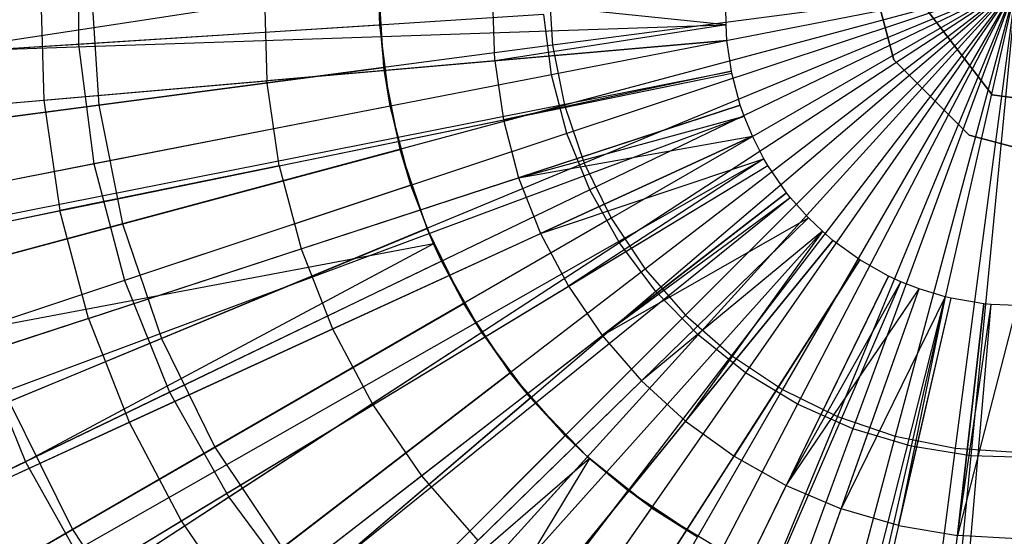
# Model space of a CAD drawing. Extents: x 0.2 to 40.1, y -6.7 to 6.7.
# Tile 492 of 516: x 37.077 to 37.684, y 3.068 to 3.387. Entities that reach past the tile are written whole.
import ezdxf

# ---------------------------------------------------------------- set-up
doc = ezdxf.new("R2010")
doc.units = 0
doc.header["$MEASUREMENT"] = 0
doc.layers.get('0').update_dxf_attribs({"color": 13, "linetype": 'CONTINUOUS'})

# ---------------------------------------------------------------- blocks, each defined once
blk = doc.blocks.new('SNOWBALL_XIV_PM3_STL')
at = {"color": 0}
for p, q in [((37.5989, 3.4252, 50.87138), (37.61589, 3.36181, 50.87138)), ((37.61589, 3.36181, 50.91075), (37.5989, 3.4252, 50.91075)), ((37.61589, 3.36181, 50.91075), (37.5989, 3.4252, 50.91075)), ((37.5989, 3.4252, 50.87138), (37.61589, 3.36181, 50.87138)), ((37.08963, 3.40558, 17.50945), (37.09171, 3.33688, 17.50945)), ((37.08963, 3.40558, 17.50945), (37.09171, 3.33688, 17.50945)), ((37.22764, 3.40187, 17.55129), (37.22924, 3.34893, 17.55129)), ((37.22764, 3.40187, 17.55129), (37.22924, 3.34893, 17.55129)), ((37.36977, 3.36123, 17.5855), (37.36865, 3.39808, 17.5855)), ((37.36977, 3.36123, 17.5855), (37.36865, 3.39808, 17.5855)), ((37.51239, 3.38334, 17.61196), (37.36865, 3.39808, 17.5855)), ((37.51239, 3.38334, 17.61196), (37.36865, 3.39808, 17.5855)), ((37.51239, 3.38334, 17.61196), (37.51236, 3.39422, 17.61196)), ((37.51239, 3.38334, 17.61196), (37.51236, 3.39422, 17.61196)), ((37.63086, 3.39987, 17.48381), (37.67654, 3.34024, 17.48381)), ((37.67654, 3.34024, 50.90901), (37.63086, 3.39987, 50.90901)), ((37.63086, 3.39987, 17.48381), (37.67654, 3.34024, 17.48381)), ((37.67654, 3.34024, 50.90901), (37.63086, 3.39987, 50.90901)), ((36.80611, 3.35937, 17.39542), (37.51239, 3.38334, 17.61196)), ((36.80611, 3.35937, 17.39542), (37.51239, 3.38334, 17.61196)), ((37.51239, 3.38334, 17.61196), (37.36977, 3.36123, 17.5855)), ((37.51239, 3.38334, 17.61196), (37.36977, 3.36123, 17.5855)), ((37.51298, 3.37378, 17.61196), (37.51239, 3.38334, 17.61196)), ((37.51298, 3.37378, 17.61196), (37.51239, 3.38334, 17.61196)), ((36.80898, 3.31211, 17.39542), (37.51298, 3.37378, 17.61196)), ((36.80898, 3.31211, 17.39542), (37.51298, 3.37378, 17.61196)), ((37.51298, 3.37378, 17.61196), (37.36977, 3.36123, 17.5855)), ((37.51298, 3.37378, 17.61196), (37.36977, 3.36123, 17.5855)), ((37.51569, 3.3547, 17.61196), (37.51298, 3.37378, 17.61196)), ((37.51569, 3.3547, 17.61196), (37.51298, 3.37378, 17.61196)), ((37.36977, 3.36123, 17.5855), (37.22924, 3.34893, 17.55129)), ((37.36977, 3.36123, 17.5855), (37.22924, 3.34893, 17.55129)), ((37.36977, 3.36123, 17.5855), (37.37507, 3.32475, 17.5855)), ((37.36977, 3.36123, 17.5855), (37.37507, 3.32475, 17.5855)), ((37.61589, 3.36181, 50.87138), (37.66229, 3.31541, 50.87138)), ((37.66229, 3.31541, 50.91075), (37.61589, 3.36181, 50.91075)), ((37.61589, 3.36181, 50.91075), (37.61589, 3.36181, 50.87138)), ((37.61589, 3.36181, 50.91075), (37.61589, 3.36181, 50.87138)), ((37.66229, 3.31541, 50.91075), (37.61589, 3.36181, 50.91075)), ((37.61589, 3.36181, 50.87138), (37.66229, 3.31541, 50.87138)), ((36.82239, 3.21775, 17.39542), (37.51569, 3.3547, 17.61196)), ((36.82239, 3.21775, 17.39542), (37.51569, 3.3547, 17.61196)), ((36.82354, 3.21202, 17.39542), (37.51592, 3.35354, 17.61196)), ((36.82354, 3.21202, 17.39542), (37.51592, 3.35354, 17.61196)), ((37.51569, 3.3547, 17.61196), (37.37507, 3.32475, 17.5855)), ((37.51569, 3.3547, 17.61196), (37.37507, 3.32475, 17.5855)), ((37.37507, 3.32475, 17.5855), (37.51592, 3.35354, 17.61196)), ((37.37507, 3.32475, 17.5855), (37.51592, 3.35354, 17.61196)), ((37.51592, 3.35354, 17.61196), (37.51569, 3.3547, 17.61196)), ((37.51592, 3.35354, 17.61196), (37.51569, 3.3547, 17.61196)), ((37.52115, 3.33377, 17.61196), (37.51592, 3.35354, 17.61196)), ((37.52115, 3.33377, 17.61196), (37.51592, 3.35354, 17.61196)), ((37.09171, 3.33688, 17.50945), (37.22924, 3.34893, 17.55129)), ((37.09171, 3.33688, 17.50945), (37.22924, 3.34893, 17.55129)), ((37.23687, 3.2965, 17.55129), (37.22924, 3.34893, 17.55129)), ((37.23687, 3.2965, 17.55129), (37.22924, 3.34893, 17.55129)), ((37.67654, 3.34024, 17.48381), (37.751, 3.33038, 17.48381)), ((37.751, 3.33038, 50.90901), (37.67654, 3.34024, 50.90901)), ((37.67654, 3.34024, 50.90901), (37.67654, 3.34024, 17.48381)), ((37.67654, 3.34024, 50.90901), (37.67654, 3.34024, 17.48381)), ((37.67654, 3.34024, 17.48381), (37.751, 3.33038, 17.48381)), ((37.751, 3.33038, 50.90901), (37.67654, 3.34024, 50.90901)), ((36.84942, 3.11425, 17.39542), (37.52115, 3.33377, 17.61196)), ((36.84942, 3.11425, 17.39542), (37.52115, 3.33377, 17.61196)), ((36.95693, 3.32507, 17.45998), (37.09171, 3.33688, 17.50945)), ((36.95693, 3.32507, 17.45998), (37.09171, 3.33688, 17.50945)), ((37.09171, 3.33688, 17.50945), (37.10161, 3.26886, 17.50945)), ((37.09171, 3.33688, 17.50945), (37.10161, 3.26886, 17.50945)), ((37.52115, 3.33377, 17.61196), (37.38451, 3.28911, 17.5855)), ((37.52115, 3.33377, 17.61196), (37.38451, 3.28911, 17.5855)), ((37.52353, 3.32696, 17.61196), (37.52115, 3.33377, 17.61196)), ((37.52353, 3.32696, 17.61196), (37.52115, 3.33377, 17.61196)), ((36.86118, 3.08057, 17.39542), (37.52353, 3.32696, 17.61196)), ((36.86118, 3.08057, 17.39542), (37.52353, 3.32696, 17.61196)), ((37.23687, 3.2965, 17.55129), (37.37507, 3.32475, 17.5855)), ((37.23687, 3.2965, 17.55129), (37.37507, 3.32475, 17.5855)), ((37.37507, 3.32475, 17.5855), (37.38451, 3.28911, 17.5855)), ((37.37507, 3.32475, 17.5855), (37.38451, 3.28911, 17.5855)), ((37.38451, 3.28911, 17.5855), (37.52353, 3.32696, 17.61196)), ((37.38451, 3.28911, 17.5855), (37.52353, 3.32696, 17.61196)), ((37.52861, 3.31472, 17.61196), (37.52353, 3.32696, 17.61196)), ((37.52861, 3.31472, 17.61196), (37.52353, 3.32696, 17.61196)), ((37.66229, 3.31541, 50.87138), (37.72567, 3.29843, 50.87138)), ((37.72567, 3.29843, 50.91075), (37.66229, 3.31541, 50.91075)), ((37.66229, 3.31541, 50.91075), (37.66229, 3.31541, 50.87138)), ((37.66229, 3.31541, 50.91075), (37.66229, 3.31541, 50.87138)), ((37.72567, 3.29843, 50.91075), (37.66229, 3.31541, 50.91075)), ((37.66229, 3.31541, 50.87138), (37.72567, 3.29843, 50.87138)), ((36.88627, 3.02006, 17.39542), (37.52861, 3.31472, 17.61196)), ((36.88627, 3.02006, 17.39542), (37.52861, 3.31472, 17.61196)), ((37.38451, 3.28911, 17.5855), (37.52861, 3.31472, 17.61196)), ((37.38451, 3.28911, 17.5855), (37.52861, 3.31472, 17.61196)), ((37.52861, 3.31472, 17.61196), (37.39794, 3.25478, 17.5855)), ((37.52861, 3.31472, 17.61196), (37.39794, 3.25478, 17.5855)), ((37.53572, 3.30083, 17.61196), (37.52861, 3.31472, 17.61196)), ((37.53572, 3.30083, 17.61196), (37.52861, 3.31472, 17.61196)), ((36.92148, 2.95139, 17.39542), (37.53572, 3.30083, 17.61196)), ((36.92148, 2.95139, 17.39542), (37.53572, 3.30083, 17.61196)), ((37.39794, 3.25478, 17.5855), (37.53572, 3.30083, 17.61196)), ((37.39794, 3.25478, 17.5855), (37.53572, 3.30083, 17.61196)), ((37.53572, 3.30083, 17.61196), (37.4152, 3.2222, 17.5855)), ((37.53572, 3.30083, 17.61196), (37.4152, 3.2222, 17.5855)), ((37.53818, 3.29665, 17.61196), (37.53572, 3.30083, 17.61196)), ((37.53818, 3.29665, 17.61196), (37.53572, 3.30083, 17.61196)), ((36.93362, 2.93069, 17.39542), (37.53818, 3.29665, 17.61196)), ((36.93362, 2.93069, 17.39542), (37.53818, 3.29665, 17.61196)), ((37.23687, 3.2965, 17.55129), (37.10161, 3.26886, 17.50945)), ((37.23687, 3.2965, 17.55129), (37.10161, 3.26886, 17.50945)), ((37.23687, 3.2965, 17.55129), (37.25042, 3.24529, 17.55129)), ((37.23687, 3.2965, 17.55129), (37.25042, 3.24529, 17.55129)), ((37.4152, 3.2222, 17.5855), (37.53818, 3.29665, 17.61196)), ((37.4152, 3.2222, 17.5855), (37.53818, 3.29665, 17.61196)), ((37.54976, 3.27978, 17.61196), (37.53818, 3.29665, 17.61196)), ((37.54976, 3.27978, 17.61196), (37.53818, 3.29665, 17.61196)), ((37.25042, 3.24529, 17.55129), (37.38451, 3.28911, 17.5855)), ((37.25042, 3.24529, 17.55129), (37.38451, 3.28911, 17.5855)), ((37.38451, 3.28911, 17.5855), (37.39794, 3.25478, 17.5855)), ((37.38451, 3.28911, 17.5855), (37.39794, 3.25478, 17.5855)), ((36.99085, 2.8473, 17.39542), (37.54976, 3.27978, 17.61196)), ((36.99085, 2.8473, 17.39542), (37.54976, 3.27978, 17.61196)), ((37.54976, 3.27978, 17.61196), (37.43606, 3.19181, 17.5855)), ((37.54976, 3.27978, 17.61196), (37.43606, 3.19181, 17.5855)), ((37.55195, 3.277, 17.61196), (37.54976, 3.27978, 17.61196)), ((37.55195, 3.277, 17.61196), (37.54976, 3.27978, 17.61196)), ((37.00171, 2.83355, 17.39542), (37.55195, 3.277, 17.61196)), ((37.00171, 2.83355, 17.39542), (37.55195, 3.277, 17.61196)), ((37.43606, 3.19181, 17.5855), (37.55195, 3.277, 17.61196)), ((37.43606, 3.19181, 17.5855), (37.55195, 3.277, 17.61196)), ((37.56317, 3.26435, 17.61196), (37.55195, 3.277, 17.61196)), ((37.56317, 3.26435, 17.61196), (37.55195, 3.277, 17.61196)), ((36.96905, 3.24177, 17.45998), (37.10161, 3.26886, 17.50945)), ((36.96905, 3.24177, 17.45998), (37.10161, 3.26886, 17.50945)), ((37.11919, 3.20241, 17.50945), (37.10161, 3.26886, 17.50945)), ((37.11919, 3.20241, 17.50945), (37.10161, 3.26886, 17.50945)), ((37.05722, 2.77097, 17.39542), (37.56317, 3.26435, 17.61196)), ((37.05722, 2.77097, 17.39542), (37.56317, 3.26435, 17.61196)), ((37.43606, 3.19181, 17.5855), (37.56317, 3.26435, 17.61196)), ((37.43606, 3.19181, 17.5855), (37.56317, 3.26435, 17.61196)), ((37.46025, 3.16398, 17.5855), (37.56317, 3.26435, 17.61196)), ((37.46025, 3.16398, 17.5855), (37.56317, 3.26435, 17.61196)), ((37.57179, 3.25609, 17.61196), (37.56317, 3.26435, 17.61196)), ((37.57179, 3.25609, 17.61196), (37.56317, 3.26435, 17.61196)), ((37.09981, 2.73011, 17.39542), (37.57179, 3.25609, 17.61196)), ((37.09981, 2.73011, 17.39542), (37.57179, 3.25609, 17.61196)), ((37.26972, 3.19596, 17.55129), (37.39794, 3.25478, 17.5855)), ((37.26972, 3.19596, 17.55129), (37.39794, 3.25478, 17.5855)), ((37.39794, 3.25478, 17.5855), (37.4152, 3.2222, 17.5855)), ((37.39794, 3.25478, 17.5855), (37.4152, 3.2222, 17.5855)), ((37.57179, 3.25609, 17.61196), (37.46025, 3.16398, 17.5855)), ((37.57179, 3.25609, 17.61196), (37.46025, 3.16398, 17.5855)), ((37.57179, 3.25609, 17.61196), (37.48746, 3.1391, 17.5855)), ((37.57179, 3.25609, 17.61196), (37.48746, 3.1391, 17.5855)), ((37.57827, 3.25054, 17.61196), (37.57179, 3.25609, 17.61196)), ((37.57827, 3.25054, 17.61196), (37.57179, 3.25609, 17.61196)), ((37.13185, 2.70271, 17.39542), (37.57827, 3.25054, 17.61196)), ((37.13185, 2.70271, 17.39542), (37.57827, 3.25054, 17.61196)), ((37.57827, 3.25054, 17.61196), (37.48746, 3.1391, 17.5855)), ((37.57827, 3.25054, 17.61196), (37.48746, 3.1391, 17.5855)), ((37.59484, 3.23855, 17.61196), (37.57827, 3.25054, 17.61196)), ((37.59484, 3.23855, 17.61196), (37.57827, 3.25054, 17.61196)), ((37.11919, 3.20241, 17.50945), (37.25042, 3.24529, 17.55129)), ((37.11919, 3.20241, 17.50945), (37.25042, 3.24529, 17.55129)), ((37.25042, 3.24529, 17.55129), (37.26972, 3.19596, 17.55129)), ((37.25042, 3.24529, 17.55129), (37.26972, 3.19596, 17.55129)), ((37.21323, 2.64375, 17.39542), (37.59484, 3.23855, 17.61196)), ((37.21323, 2.64375, 17.39542), (37.59484, 3.23855, 17.61196)), ((37.59484, 3.23855, 17.61196), (37.51732, 3.11748, 17.5855)), ((37.59484, 3.23855, 17.61196), (37.51732, 3.11748, 17.5855)), ((37.61266, 3.22852, 17.61196), (37.59484, 3.23855, 17.61196)), ((37.61266, 3.22852, 17.61196), (37.59484, 3.23855, 17.61196)), ((37.30193, 2.59381, 17.39542), (37.61266, 3.22852, 17.61196)), ((37.30193, 2.59381, 17.39542), (37.61266, 3.22852, 17.61196)), ((37.33903, 2.57669, 17.39542), (37.62016, 3.22506, 17.61196)), ((37.33903, 2.57669, 17.39542), (37.62016, 3.22506, 17.61196)), ((37.61266, 3.22852, 17.61196), (37.54945, 3.09941, 17.5855)), ((37.61266, 3.22852, 17.61196), (37.54945, 3.09941, 17.5855)), ((37.54945, 3.09941, 17.5855), (37.62016, 3.22506, 17.61196)), ((37.54945, 3.09941, 17.5855), (37.62016, 3.22506, 17.61196)), ((37.62016, 3.22506, 17.61196), (37.61266, 3.22852, 17.61196)), ((37.62016, 3.22506, 17.61196), (37.61266, 3.22852, 17.61196)), ((37.63151, 3.22059, 17.61196), (37.62016, 3.22506, 17.61196)), ((37.63151, 3.22059, 17.61196), (37.62016, 3.22506, 17.61196)), ((37.29453, 3.14915, 17.55129), (37.4152, 3.2222, 17.5855)), ((37.29453, 3.14915, 17.55129), (37.4152, 3.2222, 17.5855)), ((37.39516, 2.5546, 17.39542), (37.63151, 3.22059, 17.61196)), ((37.39516, 2.5546, 17.39542), (37.63151, 3.22059, 17.61196)), ((37.4152, 3.2222, 17.5855), (37.43606, 3.19181, 17.5855)), ((37.4152, 3.2222, 17.5855), (37.43606, 3.19181, 17.5855)), ((37.54945, 3.09941, 17.5855), (37.63151, 3.22059, 17.61196)), ((37.54945, 3.09941, 17.5855), (37.63151, 3.22059, 17.61196)), ((37.58343, 3.08512, 17.5855), (37.63151, 3.22059, 17.61196)), ((37.58343, 3.08512, 17.5855), (37.63151, 3.22059, 17.61196)), ((37.64745, 3.21576, 17.61196), (37.63151, 3.22059, 17.61196)), ((37.64745, 3.21576, 17.61196), (37.63151, 3.22059, 17.61196)), ((37.47397, 2.53069, 17.39542), (37.64745, 3.21576, 17.61196)), ((37.47397, 2.53069, 17.39542), (37.64745, 3.21576, 17.61196)), ((37.49225, 2.52627, 17.39542), (37.65115, 3.21486, 17.61196)), ((37.49225, 2.52627, 17.39542), (37.65115, 3.21486, 17.61196)), ((37.64745, 3.21576, 17.61196), (37.58343, 3.08512, 17.5855)), ((37.64745, 3.21576, 17.61196), (37.58343, 3.08512, 17.5855)), ((37.64745, 3.21576, 17.61196), (37.61882, 3.07479, 17.5855)), ((37.64745, 3.21576, 17.61196), (37.61882, 3.07479, 17.5855)), ((37.61882, 3.07479, 17.5855), (37.65115, 3.21486, 17.61196)), ((37.61882, 3.07479, 17.5855), (37.65115, 3.21486, 17.61196)), ((37.65115, 3.21486, 17.61196), (37.64745, 3.21576, 17.61196)), ((37.65115, 3.21486, 17.61196), (37.64745, 3.21576, 17.61196)), ((37.67131, 3.21141, 17.61196), (37.65115, 3.21486, 17.61196)), ((37.67131, 3.21141, 17.61196), (37.65115, 3.21486, 17.61196)), ((37.59194, 2.50919, 17.39542), (37.67131, 3.21141, 17.61196)), ((37.59194, 2.50919, 17.39542), (37.67131, 3.21141, 17.61196)), ((37.61453, 2.50693, 17.39542), (37.67587, 3.21095, 17.61196)), ((37.61453, 2.50693, 17.39542), (37.67587, 3.21095, 17.61196)), ((37.67131, 3.21141, 17.61196), (37.65516, 3.06856, 17.5855)), ((37.67131, 3.21141, 17.61196), (37.65516, 3.06856, 17.5855)), ((37.65516, 3.06856, 17.5855), (37.67587, 3.21095, 17.61196)), ((37.65516, 3.06856, 17.5855), (37.67587, 3.21095, 17.61196)), ((37.69173, 3.21028, 17.61196), (37.65516, 3.06856, 17.5855)), ((37.69173, 3.21028, 17.61196), (37.65516, 3.06856, 17.5855)), ((37.67587, 3.21095, 17.61196), (37.67131, 3.21141, 17.61196)), ((37.67587, 3.21095, 17.61196), (37.67131, 3.21141, 17.61196)), ((37.69173, 3.21028, 17.61196), (37.67587, 3.21095, 17.61196)), ((37.69173, 3.21028, 17.61196), (37.67587, 3.21095, 17.61196)), ((37.11919, 3.20241, 17.50945), (36.99059, 3.16038, 17.45998)), ((37.11919, 3.20241, 17.50945), (36.99059, 3.16038, 17.45998)), ((37.11919, 3.20241, 17.50945), (37.14424, 3.1384, 17.50945)), ((37.11919, 3.20241, 17.50945), (37.14424, 3.1384, 17.50945)), ((37.14424, 3.1384, 17.50945), (37.26972, 3.19596, 17.55129)), ((37.14424, 3.1384, 17.50945), (37.26972, 3.19596, 17.55129)), ((37.26972, 3.19596, 17.55129), (37.29453, 3.14915, 17.55129)), ((37.26972, 3.19596, 17.55129), (37.29453, 3.14915, 17.55129)), ((37.3245, 3.10548, 17.55129), (37.43606, 3.19181, 17.5855)), ((37.3245, 3.10548, 17.55129), (37.43606, 3.19181, 17.5855)), ((37.43606, 3.19181, 17.5855), (37.46025, 3.16398, 17.5855)), ((37.43606, 3.19181, 17.5855), (37.46025, 3.16398, 17.5855)), ((37.35926, 3.0655, 17.55129), (37.46025, 3.16398, 17.5855)), ((37.35926, 3.0655, 17.55129), (37.46025, 3.16398, 17.5855)), ((37.48746, 3.1391, 17.5855), (37.46025, 3.16398, 17.5855)), ((37.48746, 3.1391, 17.5855), (37.46025, 3.16398, 17.5855)), ((37.17642, 3.07766, 17.50945), (37.29453, 3.14915, 17.55129)), ((37.17642, 3.07766, 17.50945), (37.29453, 3.14915, 17.55129)), ((37.29453, 3.14915, 17.55129), (37.3245, 3.10548, 17.55129)), ((37.29453, 3.14915, 17.55129), (37.3245, 3.10548, 17.55129)), ((37.48746, 3.1391, 17.5855), (37.39835, 3.02975, 17.55129)), ((37.48746, 3.1391, 17.5855), (37.39835, 3.02975, 17.55129)), ((37.48746, 3.1391, 17.5855), (37.51732, 3.11748, 17.5855)), ((37.48746, 3.1391, 17.5855), (37.51732, 3.11748, 17.5855)), ((37.02127, 3.08199, 17.45998), (37.14424, 3.1384, 17.50945)), ((37.02127, 3.08199, 17.45998), (37.14424, 3.1384, 17.50945)), ((37.14424, 3.1384, 17.50945), (37.17642, 3.07766, 17.50945)), ((37.14424, 3.1384, 17.50945), (37.17642, 3.07766, 17.50945)), ((37.44125, 2.99868, 17.55129), (37.51732, 3.11748, 17.5855)), ((37.44125, 2.99868, 17.55129), (37.51732, 3.11748, 17.5855)), ((37.51732, 3.11748, 17.5855), (37.54945, 3.09941, 17.5855)), ((37.51732, 3.11748, 17.5855), (37.54945, 3.09941, 17.5855)), ((37.21531, 3.02099, 17.50945), (37.3245, 3.10548, 17.55129)), ((37.21531, 3.02099, 17.50945), (37.3245, 3.10548, 17.55129)), ((37.3245, 3.10548, 17.55129), (37.35926, 3.0655, 17.55129)), ((37.3245, 3.10548, 17.55129), (37.35926, 3.0655, 17.55129)), ((37.48743, 2.97271, 17.55129), (37.54945, 3.09941, 17.5855)), ((37.48743, 2.97271, 17.55129), (37.54945, 3.09941, 17.5855)), ((37.54945, 3.09941, 17.5855), (37.58343, 3.08512, 17.5855)), ((37.54945, 3.09941, 17.5855), (37.58343, 3.08512, 17.5855)), ((37.53625, 2.95217, 17.55129), (37.58343, 3.08512, 17.5855)), ((37.53625, 2.95217, 17.55129), (37.58343, 3.08512, 17.5855)), ((37.61882, 3.07479, 17.5855), (37.58343, 3.08512, 17.5855)), ((37.61882, 3.07479, 17.5855), (37.58343, 3.08512, 17.5855)), ((37.06068, 3.0076, 17.45998), (37.17642, 3.07766, 17.50945)), ((37.06068, 3.0076, 17.45998), (37.17642, 3.07766, 17.50945)), ((37.17642, 3.07766, 17.50945), (37.21531, 3.02099, 17.50945)), ((37.17642, 3.07766, 17.50945), (37.21531, 3.02099, 17.50945)), ((37.61882, 3.07479, 17.5855), (37.58711, 2.93734, 17.55129)), ((37.61882, 3.07479, 17.5855), (37.58711, 2.93734, 17.55129)), ((37.61882, 3.07479, 17.5855), (37.65516, 3.06856, 17.5855)), ((37.61882, 3.07479, 17.5855), (37.65516, 3.06856, 17.5855)), ((37.63932, 2.92839, 17.55129), (37.65516, 3.06856, 17.5855)), ((37.63932, 2.92839, 17.55129), (37.65516, 3.06856, 17.5855)), ((37.69197, 3.06652, 17.5855), (37.65516, 3.06856, 17.5855)), ((37.69197, 3.06652, 17.5855), (37.65516, 3.06856, 17.5855))]:
    blk.add_line(p, q, dxfattribs=at)
blk = doc.blocks.new('GRUPUJ_1')
at = {"color": 0}
for p, q in [((36.90693, 10.10516, 12.37717), (36.90693, 10.0309, 12.37717)), ((36.90693, 10.10516, 12.37717), (36.90693, 10.0309, 12.37717)), ((37.0919, 10.06803, 16.99641), (36.80839, 10.02458, 16.92993)), ((37.0919, 10.06803, 16.99641), (36.80839, 10.02458, 16.92993)), ((36.91458, 10.06803, 12.44383), (36.91946, 9.99354, 12.44383)), ((36.91458, 10.06803, 12.44383), (36.91946, 9.99354, 12.44383)), ((37.09526, 10.01669, 16.9321), (37.0919, 10.06803, 16.9321)), ((37.09271, 10.04283, 16.99641), (37.0919, 10.06803, 16.99641)), ((37.0919, 10.06803, 16.9321), (37.09271, 10.04283, 16.99641)), ((37.09526, 10.01669, 16.9321), (37.0919, 10.06803, 16.9321)), ((37.09271, 10.04283, 16.99641), (37.0919, 10.06803, 16.99641)), ((37.0919, 10.06803, 16.9321), (37.09271, 10.04283, 16.99641)), ((37.1968, 10.06803, 12.37624), (37.19927, 10.03038, 12.37624)), ((37.1968, 10.06803, 12.37624), (37.19927, 10.03038, 12.37624)), ((37.48525, 10.06803, 12.30499), (37.19864, 10.01221, 12.3231)), ((37.48525, 10.06803, 12.30499), (37.19864, 10.01221, 12.3231)), ((37.48525, 10.06803, 12.34436), (37.19927, 10.03038, 12.37624)), ((37.48525, 10.06803, 12.34436), (37.19927, 10.03038, 12.37624)), ((37.48525, 10.06803, 12.34436), (37.20663, 9.99338, 12.37624)), ((37.48525, 10.06803, 12.34436), (37.20663, 9.99338, 12.37624)), ((37.48525, 10.06803, 12.30499), (37.20813, 9.97602, 12.3231)), ((37.48525, 10.06803, 12.30499), (37.20813, 9.97602, 12.3231)), ((37.48525, 10.06803, 12.34436), (37.21876, 9.95765, 12.37624)), ((37.48525, 10.06803, 12.34436), (37.21876, 9.95765, 12.37624)), ((37.48525, 10.06803, 12.30499), (37.22217, 9.94134, 12.3231)), ((37.48525, 10.06803, 12.30499), (37.22217, 9.94134, 12.3231)), ((37.48525, 10.06803, 12.34436), (37.23545, 9.92381, 12.37624)), ((37.48525, 10.06803, 12.34436), (37.23545, 9.92381, 12.37624)), ((37.48525, 10.06803, 12.30499), (37.24053, 9.90874, 12.3231)), ((37.48525, 10.06803, 12.30499), (37.24053, 9.90874, 12.3231)), ((37.48525, 10.06803, 12.34436), (37.25641, 9.89244, 12.37624)), ((37.48525, 10.06803, 12.34436), (37.25641, 9.89244, 12.37624)), ((37.48525, 10.06803, 12.30499), (37.26291, 9.87875, 12.3231)), ((37.48525, 10.06803, 12.30499), (37.26291, 9.87875, 12.3231)), ((37.48525, 10.06803, 12.34436), (37.28129, 9.86407, 12.37624)), ((37.48525, 10.06803, 12.34436), (37.28129, 9.86407, 12.37624)), ((37.48525, 10.06803, 12.30499), (37.28894, 9.85187, 12.3231)), ((37.48525, 10.06803, 12.30499), (37.28894, 9.85187, 12.3231)), ((37.48525, 10.06803, 12.34436), (37.30966, 9.83919, 12.37624)), ((37.48525, 10.06803, 12.34436), (37.30966, 9.83919, 12.37624)), ((37.48525, 10.06803, 12.30499), (37.3182, 9.82854, 12.3231)), ((37.48525, 10.06803, 12.30499), (37.3182, 9.82854, 12.3231)), ((37.48525, 10.06803, 12.34436), (37.34103, 9.81823, 12.37624)), ((37.48525, 10.06803, 12.34436), (37.34103, 9.81823, 12.37624)), ((37.48525, 10.06803, 12.30499), (37.35019, 9.80915, 12.3231)), ((37.48525, 10.06803, 12.30499), (37.35019, 9.80915, 12.3231)), ((37.48525, 10.06803, 12.34436), (37.37487, 9.80154, 12.37624)), ((37.48525, 10.06803, 12.34436), (37.37487, 9.80154, 12.37624)), ((37.48525, 10.06803, 12.30499), (37.38441, 9.794, 12.3231)), ((37.48525, 10.06803, 12.30499), (37.38441, 9.794, 12.3231)), ((37.48525, 10.06803, 12.34436), (37.4106, 9.78941, 12.37624)), ((37.48525, 10.06803, 12.34436), (37.4106, 9.78941, 12.37624)), ((37.48525, 10.06803, 12.30499), (37.42028, 9.78336, 12.3231)), ((37.48525, 10.06803, 12.30499), (37.42028, 9.78336, 12.3231)), ((37.48525, 10.06803, 12.34436), (37.4476, 9.78205, 12.37624)), ((37.48525, 10.06803, 12.34436), (37.4476, 9.78205, 12.37624)), ((37.48525, 10.06803, 12.30499), (37.45721, 9.77738, 12.3231)), ((37.48525, 10.06803, 12.30499), (37.45721, 9.77738, 12.3231)), ((37.19386, 10.04932, 12.3231), (36.90693, 10.0309, 12.37717)), ((37.19386, 10.04932, 12.3231), (36.90693, 10.0309, 12.37717)), ((37.19864, 10.01221, 12.3231), (37.19386, 10.04932, 12.3231)), ((37.19864, 10.01221, 12.3231), (37.19386, 10.04932, 12.3231)), ((37.09271, 10.04283, 16.99641), (36.80839, 10.02458, 16.92993)), ((37.09271, 10.04283, 16.99641), (36.80839, 10.02458, 16.92993)), ((37.09915, 9.99284, 16.99641), (37.09271, 10.04283, 16.99641)), ((37.09271, 10.04283, 16.99641), (37.09526, 10.01669, 16.9321)), ((37.09915, 9.99284, 16.99641), (37.09271, 10.04283, 16.99641)), ((37.09271, 10.04283, 16.99641), (37.09526, 10.01669, 16.9321)), ((36.90693, 10.0309, 12.37717), (36.62887, 10.01305, 12.46637)), ((36.90693, 10.0309, 12.37717), (36.62887, 10.01305, 12.46637)), ((36.90693, 10.0309, 12.37717), (36.91643, 9.95725, 12.37717)), ((36.90693, 10.0309, 12.37717), (36.91643, 9.95725, 12.37717)), ((37.19927, 10.03038, 12.37624), (36.91946, 9.99354, 12.44383)), ((37.19927, 10.03038, 12.37624), (36.91946, 9.99354, 12.44383)), ((37.19927, 10.03038, 12.37624), (37.20663, 9.99338, 12.37624)), ((37.19927, 10.03038, 12.37624), (37.20663, 9.99338, 12.37624)), ((36.81884, 9.9803, 16.85159), (37.09526, 10.01669, 16.9321)), ((36.81884, 9.9803, 16.85159), (37.09526, 10.01669, 16.9321)), ((37.19864, 10.01221, 12.3231), (36.91643, 9.95725, 12.37717)), ((37.19864, 10.01221, 12.3231), (36.91643, 9.95725, 12.37717)), ((37.1053, 9.96622, 16.9321), (37.09526, 10.01669, 16.9321)), ((37.09915, 9.99284, 16.99641), (37.09526, 10.01669, 16.9321)), ((37.09915, 9.99284, 16.99641), (37.09526, 10.01669, 16.9321)), ((37.1053, 9.96622, 16.9321), (37.09526, 10.01669, 16.9321)), ((37.20813, 9.97602, 12.3231), (37.19864, 10.01221, 12.3231)), ((37.20813, 9.97602, 12.3231), (37.19864, 10.01221, 12.3231)), ((36.91946, 9.99354, 12.44383), (36.6502, 9.95809, 12.5461)), ((36.91946, 9.99354, 12.44383), (36.6502, 9.95809, 12.5461)), ((37.09915, 9.99284, 16.99641), (36.8195, 9.93838, 16.92993)), ((37.09915, 9.99284, 16.99641), (36.8195, 9.93838, 16.92993)), ((36.91946, 9.99354, 12.44383), (36.93403, 9.92033, 12.44383)), ((36.91946, 9.99354, 12.44383), (36.93403, 9.92033, 12.44383)), ((37.20663, 9.99338, 12.37624), (36.93403, 9.92033, 12.44383)), ((37.20663, 9.99338, 12.37624), (36.93403, 9.92033, 12.44383)), ((37.11194, 9.94408, 16.99641), (37.09915, 9.99284, 16.99641)), ((37.09915, 9.99284, 16.99641), (37.1053, 9.96622, 16.9321)), ((37.09915, 9.99284, 16.99641), (37.1053, 9.96622, 16.9321)), ((37.11194, 9.94408, 16.99641), (37.09915, 9.99284, 16.99641)), ((37.20663, 9.99338, 12.37624), (37.21876, 9.95765, 12.37624)), ((37.20663, 9.99338, 12.37624), (37.21876, 9.95765, 12.37624)), ((37.20813, 9.97602, 12.3231), (36.93526, 9.88542, 12.37717)), ((37.20813, 9.97602, 12.3231), (36.93526, 9.88542, 12.37717)), ((37.22217, 9.94134, 12.3231), (37.20813, 9.97602, 12.3231)), ((37.22217, 9.94134, 12.3231), (37.20813, 9.97602, 12.3231)), ((36.83599, 9.89406, 16.85159), (37.1053, 9.96622, 16.9321)), ((36.83599, 9.89406, 16.85159), (37.1053, 9.96622, 16.9321)), ((37.12184, 9.9175, 16.9321), (37.1053, 9.96622, 16.9321)), ((37.11194, 9.94408, 16.99641), (37.1053, 9.96622, 16.9321)), ((37.12184, 9.9175, 16.9321), (37.1053, 9.96622, 16.9321)), ((37.11194, 9.94408, 16.99641), (37.1053, 9.96622, 16.9321)), ((37.21876, 9.95765, 12.37624), (36.95802, 9.84965, 12.44383)), ((37.21876, 9.95765, 12.37624), (36.95802, 9.84965, 12.44383)), ((37.21876, 9.95765, 12.37624), (37.23545, 9.92381, 12.37624)), ((37.21876, 9.95765, 12.37624), (37.23545, 9.92381, 12.37624)), ((36.91643, 9.95725, 12.37717), (36.64294, 9.90399, 12.46637)), ((36.91643, 9.95725, 12.37717), (36.64294, 9.90399, 12.46637)), ((36.91643, 9.95725, 12.37717), (36.93526, 9.88542, 12.37717)), ((36.91643, 9.95725, 12.37717), (36.93526, 9.88542, 12.37717)), ((37.11194, 9.94408, 16.99641), (36.84155, 9.85431, 16.92993)), ((37.11194, 9.94408, 16.99641), (36.84155, 9.85431, 16.92993)), ((37.22217, 9.94134, 12.3231), (36.96313, 9.81659, 12.37717)), ((37.22217, 9.94134, 12.3231), (36.96313, 9.81659, 12.37717)), ((37.12591, 9.90804, 16.99641), (37.11194, 9.94408, 16.99641)), ((37.11194, 9.94408, 16.99641), (37.12184, 9.9175, 16.9321)), ((37.12591, 9.90804, 16.99641), (37.11194, 9.94408, 16.99641)), ((37.11194, 9.94408, 16.99641), (37.12184, 9.9175, 16.9321)), ((37.24053, 9.90874, 12.3231), (37.22217, 9.94134, 12.3231)), ((37.24053, 9.90874, 12.3231), (37.22217, 9.94134, 12.3231)), ((37.23545, 9.92381, 12.37624), (36.99104, 9.7827, 12.44383)), ((37.23545, 9.92381, 12.37624), (36.99104, 9.7827, 12.44383)), ((37.23545, 9.92381, 12.37624), (37.25641, 9.89244, 12.37624)), ((37.23545, 9.92381, 12.37624), (37.25641, 9.89244, 12.37624)), ((36.93403, 9.92033, 12.44383), (36.67169, 9.85004, 12.5461)), ((36.93403, 9.92033, 12.44383), (36.67169, 9.85004, 12.5461)), ((36.86425, 9.8108, 16.85159), (37.12184, 9.9175, 16.9321)), ((36.86425, 9.8108, 16.85159), (37.12184, 9.9175, 16.9321)), ((36.93403, 9.92033, 12.44383), (36.95802, 9.84965, 12.44383)), ((36.93403, 9.92033, 12.44383), (36.95802, 9.84965, 12.44383)), ((37.1446, 9.87135, 16.9321), (37.12184, 9.9175, 16.9321)), ((37.13085, 9.89736, 16.99641), (37.12184, 9.9175, 16.9321)), ((37.1446, 9.87135, 16.9321), (37.12184, 9.9175, 16.9321)), ((37.12591, 9.90804, 16.99641), (37.12184, 9.9175, 16.9321)), ((37.12591, 9.90804, 16.99641), (37.12184, 9.9175, 16.9321)), ((37.13085, 9.89736, 16.99641), (37.12184, 9.9175, 16.9321)), ((37.12591, 9.90804, 16.99641), (36.84155, 9.85431, 16.92993)), ((37.12591, 9.90804, 16.99641), (36.84155, 9.85431, 16.92993)), ((37.12591, 9.90804, 16.99641), (36.87417, 9.77375, 16.92993)), ((37.12591, 9.90804, 16.99641), (36.87417, 9.77375, 16.92993)), ((37.24053, 9.90874, 12.3231), (36.99957, 9.75189, 12.37717)), ((37.24053, 9.90874, 12.3231), (36.99957, 9.75189, 12.37717)), ((37.13085, 9.89736, 16.99641), (37.12591, 9.90804, 16.99641)), ((37.13085, 9.89736, 16.99641), (37.12591, 9.90804, 16.99641)), ((37.26291, 9.87875, 12.3231), (37.24053, 9.90874, 12.3231)), ((37.26291, 9.87875, 12.3231), (37.24053, 9.90874, 12.3231)), ((37.13085, 9.89736, 16.99641), (36.87417, 9.77375, 16.92993)), ((37.13085, 9.89736, 16.99641), (36.87417, 9.77375, 16.92993)), ((37.15559, 9.85344, 16.99641), (37.13085, 9.89736, 16.99641)), ((37.13085, 9.89736, 16.99641), (37.1446, 9.87135, 16.9321)), ((37.13085, 9.89736, 16.99641), (37.1446, 9.87135, 16.9321)), ((37.15559, 9.85344, 16.99641), (37.13085, 9.89736, 16.99641)), ((37.25641, 9.89244, 12.37624), (37.03251, 9.72063, 12.44383)), ((37.25641, 9.89244, 12.37624), (37.03251, 9.72063, 12.44383)), ((37.25641, 9.89244, 12.37624), (37.28129, 9.86407, 12.37624)), ((37.25641, 9.89244, 12.37624), (37.28129, 9.86407, 12.37624)), ((36.93526, 9.88542, 12.37717), (36.67083, 9.79762, 12.46637)), ((36.93526, 9.88542, 12.37717), (36.67083, 9.79762, 12.46637)), ((36.93526, 9.88542, 12.37717), (36.96313, 9.81659, 12.37717)), ((36.93526, 9.88542, 12.37717), (36.96313, 9.81659, 12.37717)), ((37.26291, 9.87875, 12.3231), (37.04398, 9.69237, 12.37717)), ((37.26291, 9.87875, 12.3231), (37.04398, 9.69237, 12.37717)), ((37.28894, 9.85187, 12.3231), (37.26291, 9.87875, 12.3231)), ((37.28894, 9.85187, 12.3231), (37.26291, 9.87875, 12.3231)), ((36.90314, 9.73195, 16.85159), (37.1446, 9.87135, 16.9321)), ((36.90314, 9.73195, 16.85159), (37.1446, 9.87135, 16.9321)), ((37.17318, 9.82857, 16.9321), (37.1446, 9.87135, 16.9321)), ((37.15559, 9.85344, 16.99641), (37.1446, 9.87135, 16.9321)), ((37.17318, 9.82857, 16.9321), (37.1446, 9.87135, 16.9321)), ((37.15559, 9.85344, 16.99641), (37.1446, 9.87135, 16.9321)), ((37.28129, 9.86407, 12.37624), (37.08173, 9.66451, 12.44383)), ((37.28129, 9.86407, 12.37624), (37.08173, 9.66451, 12.44383)), ((37.28129, 9.86407, 12.37624), (37.30966, 9.83919, 12.37624)), ((37.28129, 9.86407, 12.37624), (37.30966, 9.83919, 12.37624)), ((36.84155, 9.85431, 16.92993), (36.87417, 9.77375, 16.92993)), ((36.84155, 9.85431, 16.92993), (36.87417, 9.77375, 16.92993)), ((36.95802, 9.84965, 12.44383), (36.7071, 9.74571, 12.5461)), ((36.95802, 9.84965, 12.44383), (36.7071, 9.74571, 12.5461)), ((37.15559, 9.85344, 16.99641), (36.91682, 9.69802, 16.92993)), ((37.15559, 9.85344, 16.99641), (36.91682, 9.69802, 16.92993)), ((36.95802, 9.84965, 12.44383), (36.99104, 9.7827, 12.44383)), ((36.95802, 9.84965, 12.44383), (36.99104, 9.7827, 12.44383)), ((37.28894, 9.85187, 12.3231), (37.09565, 9.63903, 12.37717)), ((37.28894, 9.85187, 12.3231), (37.09565, 9.63903, 12.37717)), ((37.18574, 9.81305, 16.99641), (37.15559, 9.85344, 16.99641)), ((37.15559, 9.85344, 16.99641), (37.17318, 9.82857, 16.9321)), ((37.15559, 9.85344, 16.99641), (37.17318, 9.82857, 16.9321)), ((37.18574, 9.81305, 16.99641), (37.15559, 9.85344, 16.99641)), ((37.3182, 9.82854, 12.3231), (37.28894, 9.85187, 12.3231)), ((37.3182, 9.82854, 12.3231), (37.28894, 9.85187, 12.3231)), ((37.30966, 9.83919, 12.37624), (37.13785, 9.61529, 12.44383)), ((37.30966, 9.83919, 12.37624), (37.13785, 9.61529, 12.44383)), ((37.30966, 9.83919, 12.37624), (37.34103, 9.81823, 12.37624)), ((37.30966, 9.83919, 12.37624), (37.34103, 9.81823, 12.37624)), ((36.95199, 9.65884, 16.85159), (37.17318, 9.82857, 16.9321)), ((36.95199, 9.65884, 16.85159), (37.17318, 9.82857, 16.9321)), ((37.3182, 9.82854, 12.3231), (37.1537, 9.59273, 12.37717)), ((37.3182, 9.82854, 12.3231), (37.1537, 9.59273, 12.37717)), ((37.20711, 9.78989, 16.9321), (37.17318, 9.82857, 16.9321)), ((37.18574, 9.81305, 16.99641), (37.17318, 9.82857, 16.9321)), ((37.20711, 9.78989, 16.9321), (37.17318, 9.82857, 16.9321)), ((37.18574, 9.81305, 16.99641), (37.17318, 9.82857, 16.9321)), ((37.35019, 9.80915, 12.3231), (37.3182, 9.82854, 12.3231)), ((37.35019, 9.80915, 12.3231), (37.3182, 9.82854, 12.3231)), ((37.34103, 9.81823, 12.37624), (37.19992, 9.57382, 12.44383)), ((37.34103, 9.81823, 12.37624), (37.19992, 9.57382, 12.44383)), ((37.34103, 9.81823, 12.37624), (37.37487, 9.80154, 12.37624)), ((37.34103, 9.81823, 12.37624), (37.37487, 9.80154, 12.37624)), ((36.96313, 9.81659, 12.37717), (36.71209, 9.6957, 12.46637)), ((36.96313, 9.81659, 12.37717), (36.71209, 9.6957, 12.46637)), ((36.96313, 9.81659, 12.37717), (36.99957, 9.75189, 12.37717)), ((36.96313, 9.81659, 12.37717), (36.99957, 9.75189, 12.37717)), ((37.18574, 9.81305, 16.99641), (36.9688, 9.62837, 16.92993)), ((37.18574, 9.81305, 16.99641), (36.9688, 9.62837, 16.92993)), ((37.2208, 9.77684, 16.99641), (37.18574, 9.81305, 16.99641)), ((37.18574, 9.81305, 16.99641), (37.20711, 9.78989, 16.9321)), ((37.2208, 9.77684, 16.99641), (37.18574, 9.81305, 16.99641)), ((37.18574, 9.81305, 16.99641), (37.20711, 9.78989, 16.9321)), ((36.86425, 9.8108, 16.85159), (36.90314, 9.73195, 16.85159)), ((36.86425, 9.8108, 16.85159), (36.90314, 9.73195, 16.85159)), ((37.35019, 9.80915, 12.3231), (37.21721, 9.55423, 12.37717)), ((37.35019, 9.80915, 12.3231), (37.21721, 9.55423, 12.37717)), ((37.38441, 9.794, 12.3231), (37.35019, 9.80915, 12.3231)), ((37.38441, 9.794, 12.3231), (37.35019, 9.80915, 12.3231)), ((37.37487, 9.80154, 12.37624), (37.26687, 9.5408, 12.44383)), ((37.37487, 9.80154, 12.37624), (37.26687, 9.5408, 12.44383)), ((37.37487, 9.80154, 12.37624), (37.4106, 9.78941, 12.37624)), ((37.37487, 9.80154, 12.37624), (37.4106, 9.78941, 12.37624)), ((37.38441, 9.794, 12.3231), (37.28511, 9.52418, 12.37717)), ((37.38441, 9.794, 12.3231), (37.28511, 9.52418, 12.37717)), ((37.42028, 9.78336, 12.3231), (37.38441, 9.794, 12.3231)), ((37.42028, 9.78336, 12.3231), (37.38441, 9.794, 12.3231)), ((37.00996, 9.59274, 16.85159), (37.20711, 9.78989, 16.9321)), ((37.00996, 9.59274, 16.85159), (37.20711, 9.78989, 16.9321)), ((37.22205, 9.77571, 16.9321), (37.20711, 9.78989, 16.9321)), ((37.2208, 9.77684, 16.99641), (37.20711, 9.78989, 16.9321)), ((37.2208, 9.77684, 16.99641), (37.20711, 9.78989, 16.9321)), ((37.22205, 9.77571, 16.9321), (37.20711, 9.78989, 16.9321)), ((37.4106, 9.78941, 12.37624), (37.33755, 9.51681, 12.44383)), ((37.4106, 9.78941, 12.37624), (37.33755, 9.51681, 12.44383)), ((37.4106, 9.78941, 12.37624), (37.4476, 9.78205, 12.37624)), ((37.4106, 9.78941, 12.37624), (37.4476, 9.78205, 12.37624)), ((36.99104, 9.7827, 12.44383), (36.75583, 9.6469, 12.5461)), ((36.99104, 9.7827, 12.44383), (36.75583, 9.6469, 12.5461)), ((36.99104, 9.7827, 12.44383), (37.03251, 9.72063, 12.44383)), ((36.99104, 9.7827, 12.44383), (37.03251, 9.72063, 12.44383)), ((37.42028, 9.78336, 12.3231), (37.3563, 9.50305, 12.37717)), ((37.42028, 9.78336, 12.3231), (37.3563, 9.50305, 12.37717)), ((37.4476, 9.78205, 12.37624), (37.41076, 9.50224, 12.44383)), ((37.4476, 9.78205, 12.37624), (37.41076, 9.50224, 12.44383)), ((37.45721, 9.77738, 12.3231), (37.42028, 9.78336, 12.3231)), ((37.45721, 9.77738, 12.3231), (37.42028, 9.78336, 12.3231)), ((37.4476, 9.78205, 12.37624), (37.48525, 9.77958, 12.37624)), ((37.4476, 9.78205, 12.37624), (37.48525, 9.77958, 12.37624)), ((37.22205, 9.77571, 16.9321), (37.00996, 9.59274, 16.85159)), ((37.22205, 9.77571, 16.9321), (37.00996, 9.59274, 16.85159)), ((37.2208, 9.77684, 16.99641), (37.02926, 9.56593, 16.92993)), ((37.2208, 9.77684, 16.99641), (37.02926, 9.56593, 16.92993)), ((37.22205, 9.77571, 16.9321), (37.07606, 9.53477, 16.85159)), ((37.22205, 9.77571, 16.9321), (37.07606, 9.53477, 16.85159)), ((37.26021, 9.74541, 16.99641), (37.2208, 9.77684, 16.99641)), ((37.2208, 9.77684, 16.99641), (37.22205, 9.77571, 16.9321)), ((37.2208, 9.77684, 16.99641), (37.22205, 9.77571, 16.9321)), ((37.2208, 9.77684, 16.99641), (37.24579, 9.75596, 16.9321)), ((37.2208, 9.77684, 16.99641), (37.24579, 9.75596, 16.9321)), ((37.26021, 9.74541, 16.99641), (37.2208, 9.77684, 16.99641)), ((37.24579, 9.75596, 16.9321), (37.22205, 9.77571, 16.9321)), ((37.24579, 9.75596, 16.9321), (37.22205, 9.77571, 16.9321)), ((37.45721, 9.77738, 12.3231), (37.42961, 9.4912, 12.37717)), ((37.45721, 9.77738, 12.3231), (37.42961, 9.4912, 12.37717)), ((37.49461, 9.77619, 12.3231), (37.45721, 9.77738, 12.3231)), ((37.49461, 9.77619, 12.3231), (37.45721, 9.77738, 12.3231)), ((36.62685, 9.65465, 16.82873), (36.87417, 9.77375, 16.92993)), ((36.62685, 9.65465, 16.82873), (36.87417, 9.77375, 16.92993)), ((36.87417, 9.77375, 16.92993), (36.91682, 9.69802, 16.92993)), ((36.87417, 9.77375, 16.92993), (36.91682, 9.69802, 16.92993)), ((36.99957, 9.75189, 12.37717), (36.76605, 9.59988, 12.46637)), ((36.99957, 9.75189, 12.37717), (36.76605, 9.59988, 12.46637)), ((36.99957, 9.75189, 12.37717), (37.04398, 9.69237, 12.37717)), ((36.99957, 9.75189, 12.37717), (37.04398, 9.69237, 12.37717)), ((37.07606, 9.53477, 16.85159), (37.24579, 9.75596, 16.9321)), ((37.07606, 9.53477, 16.85159), (37.24579, 9.75596, 16.9321)), ((37.28858, 9.72738, 16.9321), (37.24579, 9.75596, 16.9321)), ((37.26021, 9.74541, 16.99641), (37.24579, 9.75596, 16.9321)), ((37.28858, 9.72738, 16.9321), (37.24579, 9.75596, 16.9321)), ((37.26021, 9.74541, 16.99641), (37.24579, 9.75596, 16.9321)), ((37.26021, 9.74541, 16.99641), (37.09721, 9.51174, 16.92993)), ((37.26021, 9.74541, 16.99641), (37.09721, 9.51174, 16.92993)), ((37.30331, 9.71928, 16.99641), (37.26021, 9.74541, 16.99641)), ((37.26021, 9.74541, 16.99641), (37.28858, 9.72738, 16.9321)), ((37.30331, 9.71928, 16.99641), (37.26021, 9.74541, 16.99641)), ((37.26021, 9.74541, 16.99641), (37.28858, 9.72738, 16.9321)), ((36.67226, 9.59865, 16.73693), (36.90314, 9.73195, 16.85159)), ((36.67226, 9.59865, 16.73693), (36.90314, 9.73195, 16.85159)), ((36.90314, 9.73195, 16.85159), (36.95199, 9.65884, 16.85159)), ((36.90314, 9.73195, 16.85159), (36.95199, 9.65884, 16.85159))]:
    blk.add_line(p, q, dxfattribs=at)
blk.add_blockref('SNOWBALL_XIV_PM3_STL', (-0.20617, 6.65964, -0.51186), dxfattribs=at)

msp = doc.modelspace()

# ---------------------------------------------------------------- block references
at = {"color": 0}
msp.add_blockref('GRUPUJ_1', (0.20617, -6.65964, 0.51186), dxfattribs=at)

doc.saveas('drawing.dxf')
